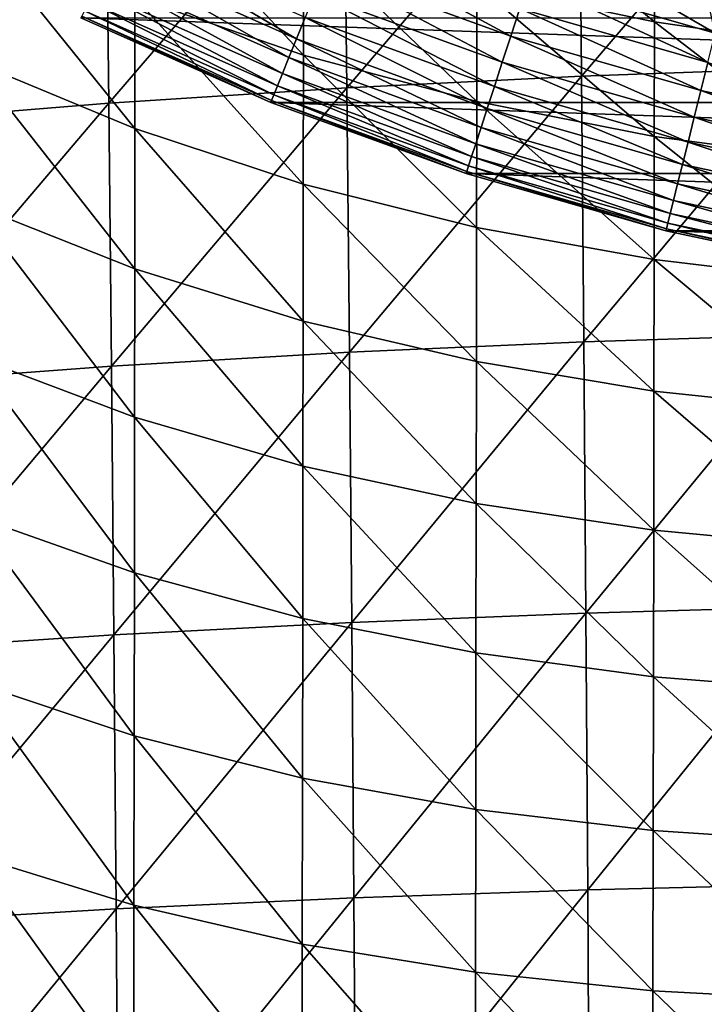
# Model space of a CAD drawing. Header units: metres. Extents: x -24 to 72, y -247 to 22.
# Tile 369 of 573: x -10.33 to -5.15, y -27.68 to -20.24. Entities that reach past the tile are written whole.
import ezdxf

# ---------------------------------------------------------------- set-up
doc = ezdxf.new("R2010")
doc.units = ezdxf.units.M
doc.layers.add('solid_509589_MEDIA_SW0001', color=7, linetype='CONTINUOUS')

msp = doc.modelspace()

# ---------------------------------------------------------------- linework, layer by layer
at = {"layer": 'solid_509589_MEDIA_SW0001'}
for points in [[(-6.099953, -18.700285, 300.608978), (-6.08097, -20.664013, 301.4841), (-4.344101, -18.631462, 300.585663)], [(-6.08097, -20.664013, 301.4841), (-4.329253, -20.601969, 301.463837), (-4.344101, -18.631462, 300.585663)], [(-7.876102, -18.797068, 300.623444), (-7.854617, -20.751812, 301.496765), (-6.099953, -18.700285, 300.608978)], [(-7.854617, -20.751812, 301.496765), (-6.08097, -20.664013, 301.4841), (-6.099953, -18.700285, 300.608978)], [(-9.675126, -18.924578, 300.626129), (-9.653027, -20.868176, 301.499237), (-7.876102, -18.797068, 300.623444)], [(-9.653027, -20.868176, 301.499237), (-7.854617, -20.751812, 301.496765), (-7.876102, -18.797068, 300.623444)], [(-11.498073, -19.086016, 300.614532), (-11.477393, -21.016312, 301.48938), (-9.675126, -18.924578, 300.626129)], [(-11.477393, -21.016312, 301.48938), (-9.653027, -20.868176, 301.499237), (-9.675126, -18.924578, 300.626129)], [(-9.455808, -20.065342, 263.351776), (-9.455804, -19.138117, 261.896973), (-8.18246, -20.506147, 262.99707)], [(-9.455804, -19.138117, 261.896973), (-8.182011, -19.600183, 261.567596), (-8.18246, -20.506147, 262.99707)], [(-6.872072, -19.971102, 261.254272), (-6.871623, -19.154924, 259.795166), (-5.530625, -20.254374, 260.965393)], [(-6.871623, -19.154924, 259.795166), (-5.529934, -19.457064, 259.524994), (-5.530625, -20.254374, 260.965393)], [(-5.530625, -20.254374, 260.965393), (-5.529934, -19.457064, 259.524994), (-4.16426, -20.453932, 260.710388)], [(-5.529934, -19.457064, 259.524994), (-4.163526, -19.673763, 259.284515), (-4.16426, -20.453932, 260.710388)], [(-10.689971, -19.530729, 263.720703), (-9.455808, -20.065342, 263.351776), (-9.456206, -21.060329, 264.750244)], [(-10.689965, -20.548233, 265.147766), (-10.689971, -19.530729, 263.720703), (-9.456206, -21.060329, 264.750244)], [(-9.636727, -19.758221, 131.993607), (-8.234989, -20.382315, 131.993607), (-9.560503, -19.601936, 132.148819)], [(-8.234989, -20.382315, 131.993607), (-8.169852, -20.221094, 132.148819), (-9.560503, -19.601936, 132.148819)], [(-8.18246, -20.506147, 262.99707), (-8.182011, -19.600183, 261.567596), (-6.872875, -20.856216, 262.662689)], [(-8.182011, -19.600183, 261.567596), (-6.872072, -19.971102, 261.254272), (-6.872875, -20.856216, 262.662689)], [(-8.019887, -19.849918, 132.385696), (-6.615691, -20.361004, 132.385696), (-7.937574, -19.646187, 132.463425)], [(-6.615691, -20.361004, 132.385696), (-6.54779, -20.152025, 132.463425), (-7.937574, -19.646187, 132.463425)], [(-9.703523, -19.89517, 131.817245), (-8.292068, -20.52359, 131.817245), (-9.636727, -19.758221, 131.993607)], [(-8.292068, -20.52359, 131.817245), (-8.234989, -20.382315, 131.993607), (-9.636727, -19.758221, 131.993607)], [(-8.097749, -20.042631, 132.280243), (-6.679919, -20.558678, 132.280243), (-8.019887, -19.849918, 132.385696)], [(-6.679919, -20.558678, 132.280243), (-6.615691, -20.361004, 132.385696), (-8.019887, -19.849918, 132.385696)], [(-9.759768, -20.010489, 131.622665), (-8.340133, -20.642551, 131.622665), (-9.703523, -19.89517, 131.817245)], [(-8.340133, -20.642551, 131.622665), (-8.292068, -20.52359, 131.817245), (-9.703523, -19.89517, 131.817245)], [(-6.54779, -20.152025, 132.463425), (-5.126106, -20.559687, 132.463425), (-6.477355, -19.935249, 132.5121)], [(-6.477355, -19.935249, 132.5121), (-5.070964, -20.338526, 132.5121), (-5.840714, -19.891647, 132.530869)], [(-5.126106, -20.559687, 132.463425), (-5.070964, -20.338526, 132.5121), (-6.477355, -19.935249, 132.5121)], [(-5.070964, -20.338526, 132.5121), (-5.127014, -20.08744, 132.530869), (-5.840714, -19.891647, 132.530869)], [(-9.80452, -20.102245, 131.413147), (-8.378375, -20.737206, 131.413147), (-9.759768, -20.010489, 131.622665)], [(-8.378375, -20.737206, 131.413147), (-8.340133, -20.642551, 131.622665), (-9.759768, -20.010489, 131.622665)], [(-6.872875, -20.856216, 262.662689), (-6.872072, -19.971102, 261.254272), (-5.531602, -21.119781, 262.356964)], [(-6.872072, -19.971102, 261.254272), (-5.530625, -20.254374, 260.965393), (-5.531602, -21.119781, 262.356964)], [(-9.456206, -21.060329, 264.750244), (-9.455808, -20.065342, 263.351776), (-8.183271, -21.478725, 264.371582)], [(-9.455808, -20.065342, 263.351776), (-8.18246, -20.506147, 262.99707), (-8.183271, -21.478725, 264.371582)], [(-8.169852, -20.221094, 132.148819), (-6.739398, -20.741735, 132.148819), (-8.097749, -20.042631, 132.280243)], [(-6.739398, -20.741735, 132.148819), (-6.679919, -20.558678, 132.280243), (-8.097749, -20.042631, 132.280243)], [(-9.837029, -20.168898, 131.192184), (-8.406155, -20.805964, 131.192184), (-9.80452, -20.102245, 131.413147)], [(-8.406155, -20.805964, 131.192184), (-8.378375, -20.737206, 131.413147), (-9.80452, -20.102245, 131.413147)], [(-6.615691, -20.361004, 132.385696), (-5.179264, -20.772892, 132.385696), (-6.54779, -20.152025, 132.463425)], [(-5.179264, -20.772892, 132.385696), (-5.126106, -20.559687, 132.463425), (-6.54779, -20.152025, 132.463425)], [(8.428408, -20.861729), (-8.428408, -20.861729), (-9.863578, -20.222729)], [(-9.863351, -20.222866, 130.73114), (-9.863578, -20.222729), (-8.428408, -20.861729)], [(9.863578, -20.222729), (8.428408, -20.861729), (-9.863578, -20.222729)], [(-9.85675, -20.209332, 130.963501), (-9.863351, -20.222866, 130.73114), (-8.428648, -20.861637, 130.73114)], [(-8.428648, -20.861637, 130.73114), (-9.863351, -20.222866, 130.73114), (-8.428408, -20.861729)], [(-9.85675, -20.209332, 130.963501), (-8.423007, -20.847673, 130.963501), (-9.837029, -20.168898, 131.192184)], [(-9.85675, -20.209332, 130.963501), (-8.428648, -20.861637, 130.73114), (-8.423007, -20.847673, 130.963501)], [(-8.423007, -20.847673, 130.963501), (-8.406155, -20.805964, 131.192184), (-9.837029, -20.168898, 131.192184)], [(-8.234989, -20.382315, 131.993607), (-6.793131, -20.907108, 131.993607), (-8.169852, -20.221094, 132.148819)], [(-6.793131, -20.907108, 131.993607), (-6.739398, -20.741735, 132.148819), (-8.169852, -20.221094, 132.148819)], [(-5.531602, -21.119781, 262.356964), (-5.530625, -20.254374, 260.965393), (-4.165209, -21.301575, 262.089386)], [(-5.530625, -20.254374, 260.965393), (-4.16426, -20.453932, 260.710388), (-4.165209, -21.301575, 262.089386)], [(-8.292068, -20.52359, 131.817245), (-6.840216, -21.052021, 131.817245), (-8.234989, -20.382315, 131.993607)], [(-6.840216, -21.052021, 131.817245), (-6.793131, -20.907108, 131.993607), (-8.234989, -20.382315, 131.993607)], [(-6.679919, -20.558678, 132.280243), (-5.229547, -20.974566, 132.280243), (-6.615691, -20.361004, 132.385696)], [(-5.229547, -20.974566, 132.280243), (-5.179264, -20.772892, 132.385696), (-6.615691, -20.361004, 132.385696)], [(-8.340133, -20.642551, 131.622665), (-6.879865, -21.174046, 131.622665), (-8.292068, -20.52359, 131.817245)], [(-6.879865, -21.174046, 131.622665), (-6.840216, -21.052021, 131.817245), (-8.292068, -20.52359, 131.817245)], [(-8.183271, -21.478725, 264.371582), (-8.18246, -20.506147, 262.99707), (-6.873984, -21.807066, 264.017731)], [(-8.18246, -20.506147, 262.99707), (-6.872875, -20.856216, 262.662689), (-6.873984, -21.807066, 264.017731)], [(-10.690318, -21.631313, 266.514832), (-10.689965, -20.548233, 265.147766), (-9.456964, -22.119549, 266.089844)], [(-10.689965, -20.548233, 265.147766), (-9.456206, -21.060329, 264.750244), (-9.456964, -22.119549, 266.089844)], [(-6.739398, -20.741735, 132.148819), (-5.276111, -21.161327, 132.148819), (-6.679919, -20.558678, 132.280243)], [(-5.276111, -21.161327, 132.148819), (-5.229547, -20.974566, 132.280243), (-6.679919, -20.558678, 132.280243)], [(-6.08097, -20.664013, 301.4841), (-6.063606, -22.671064, 302.291992), (-4.329253, -20.601969, 301.463837)], [(-6.063606, -22.671064, 302.291992), (-4.31572, -22.615681, 302.274658), (-4.329253, -20.601969, 301.463837)], [(-5.179264, -20.772892, 132.385696), (-3.717604, -21.083578, 132.385696), (-5.126106, -20.559687, 132.463425)], [(-8.378375, -20.737206, 131.413147), (-6.911411, -21.271137, 131.413147), (-8.340133, -20.642551, 131.622665)], [(-6.911411, -21.271137, 131.413147), (-6.879865, -21.174046, 131.622665), (-8.340133, -20.642551, 131.622665)], [(-7.854617, -20.751812, 301.496765), (-7.834869, -22.749973, 302.302856), (-6.08097, -20.664013, 301.4841)], [(-7.834869, -22.749973, 302.302856), (-6.063606, -22.671064, 302.291992), (-6.08097, -20.664013, 301.4841)], [(-9.653027, -20.868176, 301.499237), (-9.632595, -22.855207, 302.305115), (-7.854617, -20.751812, 301.496765)], [(-9.632595, -22.855207, 302.305115), (-7.834869, -22.749973, 302.302856), (-7.854617, -20.751812, 301.496765)], [(-8.406155, -20.805964, 131.192184), (-6.934327, -21.341665, 131.192184), (-8.378375, -20.737206, 131.413147)], [(-6.934327, -21.341665, 131.192184), (-6.911411, -21.271137, 131.413147), (-8.378375, -20.737206, 131.413147)], [(-6.793131, -20.907108, 131.993607), (-5.318177, -21.330044, 131.993607), (-6.739398, -20.741735, 132.148819)], [(-5.318177, -21.330044, 131.993607), (-5.276111, -21.161327, 132.148819), (-6.739398, -20.741735, 132.148819)], [(-8.423007, -20.847673, 130.963501), (-6.948229, -21.384449, 130.963501), (-8.406155, -20.805964, 131.192184)], [(-6.948229, -21.384449, 130.963501), (-6.934327, -21.341665, 131.192184), (-8.406155, -20.805964, 131.192184)], [(-5.229547, -20.974566, 132.280243), (-3.753696, -21.288267, 132.280243), (-5.179264, -20.772892, 132.385696)], [(-3.753696, -21.288267, 132.280243), (-3.717604, -21.083578, 132.385696), (-5.179264, -20.772892, 132.385696)], [(-11.477393, -21.016312, 301.48938), (-11.458137, -22.989944, 302.296875), (-9.653027, -20.868176, 301.499237)], [(-11.458137, -22.989944, 302.296875), (-9.632595, -22.855207, 302.305115), (-9.653027, -20.868176, 301.499237)], [(-8.423007, -20.847673, 130.963501), (-8.428648, -20.861637, 130.73114), (-6.952882, -21.398771, 130.73114)], [(-8.428648, -20.861637, 130.73114), (-8.428408, -20.861729), (-6.95307, -21.398712)], [(-6.952882, -21.398771, 130.73114), (-8.428648, -20.861637, 130.73114), (-6.95307, -21.398712)], [(6.95307, -21.398712), (-6.95307, -21.398712), (-8.428408, -20.861729)], [(8.428408, -20.861729), (6.95307, -21.398712), (-8.428408, -20.861729)], [(-8.423007, -20.847673, 130.963501), (-6.952882, -21.398771, 130.73114), (-6.948229, -21.384449, 130.963501)], [(-6.873984, -21.807066, 264.017731), (-6.872875, -20.856216, 262.662689), (-5.53282, -22.050291, 263.696991)], [(-6.872875, -20.856216, 262.662689), (-5.531602, -21.119781, 262.356964), (-5.53282, -22.050291, 263.696991)], [(-6.840216, -21.052021, 131.817245), (-5.355039, -21.477888, 131.817245), (-6.793131, -20.907108, 131.993607)], [(-5.355039, -21.477888, 131.817245), (-5.318177, -21.330044, 131.993607), (-6.793131, -20.907108, 131.993607)], [(-5.276111, -21.161327, 132.148819), (-3.787119, -21.477821, 132.148819), (-5.229547, -20.974566, 132.280243)], [(-3.787119, -21.477821, 132.148819), (-3.753696, -21.288267, 132.280243), (-5.229547, -20.974566, 132.280243)], [(-6.879865, -21.174046, 131.622665), (-5.386079, -21.602383, 131.622665), (-6.840216, -21.052021, 131.817245)], [(-5.386079, -21.602383, 131.622665), (-5.355039, -21.477888, 131.817245), (-6.840216, -21.052021, 131.817245)], [(-9.456964, -22.119549, 266.089844), (-9.456206, -21.060329, 264.750244), (-8.1844, -22.514534, 265.688538)], [(-9.456206, -21.060329, 264.750244), (-8.183271, -21.478725, 264.371582), (-8.1844, -22.514534, 265.688538)], [(-5.53282, -22.050291, 263.696991), (-5.531602, -21.119781, 262.356964), (-4.166335, -22.213909, 263.41864)], [(-5.531602, -21.119781, 262.356964), (-4.165209, -21.301575, 262.089386), (-4.166335, -22.213909, 263.41864)], [(-6.911411, -21.271137, 131.413147), (-5.410776, -21.701437, 131.413147), (-6.879865, -21.174046, 131.622665)], [(-5.410776, -21.701437, 131.413147), (-5.386079, -21.602383, 131.622665), (-6.879865, -21.174046, 131.622665)], [(-5.318177, -21.330044, 131.993607), (-3.817314, -21.649063, 131.993607), (-5.276111, -21.161327, 132.148819)], [(-3.817314, -21.649063, 131.993607), (-3.787119, -21.477821, 132.148819), (-5.276111, -21.161327, 132.148819)], [(-6.934327, -21.341665, 131.192184), (-5.428716, -21.773392, 131.192184), (-6.911411, -21.271137, 131.413147)], [(-5.428716, -21.773392, 131.192184), (-5.410776, -21.701437, 131.413147), (-6.911411, -21.271137, 131.413147)], [(-6.948229, -21.384449, 130.963501), (-5.4396, -21.817041, 130.963501), (-6.934327, -21.341665, 131.192184)], [(-5.4396, -21.817041, 130.963501), (-5.428716, -21.773392, 131.192184), (-6.934327, -21.341665, 131.192184)], [(-5.355039, -21.477888, 131.817245), (-3.843773, -21.799118, 131.817245), (-5.318177, -21.330044, 131.993607)], [(-3.843773, -21.799118, 131.817245), (-3.817314, -21.649063, 131.993607), (-5.318177, -21.330044, 131.993607)], [(5.442903, -21.831718), (-5.442903, -21.831718), (-6.95307, -21.398712)], [(-6.952882, -21.398771, 130.73114), (-6.95307, -21.398712), (-5.442903, -21.831718)], [(6.95307, -21.398712), (5.442903, -21.831718), (-6.95307, -21.398712)], [(-6.948229, -21.384449, 130.963501), (-6.952882, -21.398771, 130.73114), (-5.443243, -21.831654, 130.73114)], [(-5.443243, -21.831654, 130.73114), (-6.952882, -21.398771, 130.73114), (-5.442903, -21.831718)], [(-6.948229, -21.384449, 130.963501), (-5.443243, -21.831654, 130.73114), (-5.4396, -21.817041, 130.963501)], [(-8.1844, -22.514534, 265.688538), (-8.183271, -21.478725, 264.371582), (-6.87535, -22.820452, 265.316833)], [(-8.183271, -21.478725, 264.371582), (-6.873984, -21.807066, 264.017731), (-6.87535, -22.820452, 265.316833)], [(-5.386079, -21.602383, 131.622665), (-3.866053, -21.925474, 131.622665), (-5.355039, -21.477888, 131.817245)], [(-3.866053, -21.925474, 131.622665), (-3.843773, -21.799118, 131.817245), (-5.355039, -21.477888, 131.817245)], [(-10.691004, -22.776352, 267.819305), (-10.690318, -21.631313, 266.514832), (-9.458042, -23.239475, 267.367981)], [(-10.690318, -21.631313, 266.514832), (-9.456964, -22.119549, 266.089844), (-9.458042, -23.239475, 267.367981)], [(-5.410776, -21.701437, 131.413147), (-3.88378, -22.026011, 131.413147), (-5.386079, -21.602383, 131.622665)], [(-3.88378, -22.026011, 131.413147), (-3.866053, -21.925474, 131.622665), (-5.386079, -21.602383, 131.622665)], [(-5.428716, -21.773392, 131.192184), (-3.896657, -22.099041, 131.192184), (-5.410776, -21.701437, 131.413147)], [(-3.896657, -22.099041, 131.192184), (-3.88378, -22.026011, 131.413147), (-5.410776, -21.701437, 131.413147)], [(-5.4396, -21.817041, 130.963501), (-3.904469, -22.143343, 130.963501), (-5.428716, -21.773392, 131.192184)], [(-3.904469, -22.143343, 130.963501), (-3.896657, -22.099041, 131.192184), (-5.428716, -21.773392, 131.192184)], [(-6.87535, -22.820452, 265.316833), (-6.873984, -21.807066, 264.017731), (-5.534232, -23.04291, 264.982727)], [(-6.873984, -21.807066, 264.017731), (-5.53282, -22.050291, 263.696991), (-5.534232, -23.04291, 264.982727)], [(-5.4396, -21.817041, 130.963501), (-5.443243, -21.831654, 130.73114), (-3.907084, -22.158175, 130.73114)], [(-5.443243, -21.831654, 130.73114), (-5.442903, -21.831718), (-3.907168, -22.158163)], [(-3.907084, -22.158175, 130.73114), (-5.443243, -21.831654, 130.73114), (-3.907168, -22.158163)], [(3.907168, -22.158163), (-3.907168, -22.158163), (-5.442903, -21.831718)], [(5.442903, -21.831718), (3.907168, -22.158163), (-5.442903, -21.831718)], [(-5.4396, -21.817041, 130.963501), (-3.907084, -22.158175, 130.73114), (-3.904469, -22.143343, 130.963501)], [(-5.534232, -23.04291, 264.982727), (-5.53282, -22.050291, 263.696991), (-4.167596, -23.188156, 264.695343)], [(-5.53282, -22.050291, 263.696991), (-4.166335, -22.213909, 263.41864), (-4.167596, -23.188156, 264.695343)], [(-9.458042, -23.239475, 267.367981), (-9.456964, -22.119549, 266.089844), (-8.185802, -23.610189, 266.945465)], [(-9.456964, -22.119549, 266.089844), (-8.1844, -22.514534, 265.688538), (-8.185802, -23.610189, 266.945465)], [(-8.185802, -23.610189, 266.945465), (-8.1844, -22.514534, 265.688538), (-6.876925, -23.893169, 266.557373)], [(-8.1844, -22.514534, 265.688538), (-6.87535, -22.820452, 265.316833), (-6.876925, -23.893169, 266.557373)], [(-6.063606, -22.671064, 302.291992), (-6.047993, -24.720549, 303.030975), (-4.31572, -22.615681, 302.274658)], [(-6.047993, -24.720549, 303.030975), (-4.303609, -24.67168, 303.016479), (-4.31572, -22.615681, 302.274658)], [(-7.834869, -22.749973, 302.302856), (-7.817, -24.790678, 303.040131), (-6.063606, -22.671064, 302.291992)], [(-7.817, -24.790678, 303.040131), (-6.047993, -24.720549, 303.030975), (-6.063606, -22.671064, 302.291992)], [(-9.632595, -22.855207, 302.305115), (-9.613966, -24.884823, 303.042114), (-7.834869, -22.749973, 302.302856)], [(-9.613966, -24.884823, 303.042114), (-7.817, -24.790678, 303.040131), (-7.834869, -22.749973, 302.302856)], [(-10.691996, -23.979727, 269.058594), (-10.691004, -22.776352, 267.819305), (-9.459405, -24.416586, 268.582153)], [(-10.691004, -22.776352, 267.819305), (-9.458042, -23.239475, 267.367981), (-9.459405, -24.416586, 268.582153)], [(-6.876925, -23.893169, 266.557373), (-6.87535, -22.820452, 265.316833), (-5.535792, -24.094637, 266.211487)], [(-6.87535, -22.820452, 265.316833), (-5.534232, -23.04291, 264.982727), (-5.535792, -24.094637, 266.211487)], [(-11.458137, -22.989944, 302.296875), (-11.44042, -25.006084, 303.0354), (-9.632595, -22.855207, 302.305115)], [(-11.44042, -25.006084, 303.0354), (-9.613966, -24.884823, 303.042114), (-9.632595, -22.855207, 302.305115)], [(-5.535792, -24.094637, 266.211487), (-5.534232, -23.04291, 264.982727), (-4.168955, -24.221531, 265.916626)], [(-5.534232, -23.04291, 264.982727), (-4.167596, -23.188156, 264.695343), (-4.168955, -24.221531, 265.916626)], [(-9.459405, -24.416586, 268.582153), (-9.458042, -23.239475, 267.367981), (-8.187432, -24.76231, 268.139709)], [(-9.458042, -23.239475, 267.367981), (-8.185802, -23.610189, 266.945465), (-8.187432, -24.76231, 268.139709)], [(-8.187432, -24.76231, 268.139709), (-8.185802, -23.610189, 266.945465), (-6.878664, -25.022015, 267.736725)], [(-8.185802, -23.610189, 266.945465), (-6.876925, -23.893169, 266.557373), (-6.878664, -25.022015, 267.736725)], [(-6.878664, -25.022015, 267.736725), (-6.876925, -23.893169, 266.557373), (-5.537456, -25.202478, 267.380585)], [(-6.876925, -23.893169, 266.557373), (-5.535792, -24.094637, 266.211487), (-5.537456, -25.202478, 267.380585)], [(-10.693269, -25.23782, 270.230042), (-10.691996, -23.979727, 269.058594), (-9.461018, -25.647352, 269.729767)], [(-10.691996, -23.979727, 269.058594), (-9.459405, -24.416586, 268.582153), (-9.461018, -25.647352, 269.729767)], [(-5.537456, -25.202478, 267.380585), (-5.535792, -24.094637, 266.211487), (-4.170372, -25.311255, 267.079651)], [(-5.535792, -24.094637, 266.211487), (-4.168955, -24.221531, 265.916626), (-4.170372, -25.311255, 267.079651)], [(-9.461018, -25.647352, 269.729767), (-9.459405, -24.416586, 268.582153), (-8.189248, -25.967508, 269.268799)], [(-9.459405, -24.416586, 268.582153), (-8.187432, -24.76231, 268.139709), (-8.189248, -25.967508, 269.268799)], [(-6.047993, -24.720549, 303.030975), (-6.034261, -26.811569, 303.699402), (-4.303609, -24.67168, 303.016479)], [(-6.034261, -26.811569, 303.699402), (-4.293028, -26.769056, 303.687561), (-4.303609, -24.67168, 303.016479)], [(-8.189248, -25.967508, 269.268799), (-8.187432, -24.76231, 268.139709), (-6.880518, -26.203789, 268.852325)], [(-8.187432, -24.76231, 268.139709), (-6.878664, -25.022015, 267.736725), (-6.880518, -26.203789, 268.852325)], [(-7.817, -24.790678, 303.040131), (-7.801152, -26.873053, 303.706909), (-6.047993, -24.720549, 303.030975)], [(-7.801152, -26.873053, 303.706909), (-6.034261, -26.811569, 303.699402), (-6.047993, -24.720549, 303.030975)], [(-9.613966, -24.884823, 303.042114), (-9.597278, -26.956171, 303.708618), (-7.817, -24.790678, 303.040131)], [(-9.597278, -26.956171, 303.708618), (-7.801152, -26.873053, 303.706909), (-7.817, -24.790678, 303.040131)], [(-11.44042, -25.006084, 303.0354), (-11.424363, -27.0639, 303.703278), (-9.613966, -24.884823, 303.042114)], [(-11.424363, -27.0639, 303.703278), (-9.597278, -26.956171, 303.708618), (-9.613966, -24.884823, 303.042114)], [(-6.880518, -26.203789, 268.852325), (-6.878664, -25.022015, 267.736725), (-5.539178, -26.363438, 268.487244)], [(-6.878664, -25.022015, 267.736725), (-5.537456, -25.202478, 267.380585), (-5.539178, -26.363438, 268.487244)], [(-5.539178, -26.363438, 268.487244), (-5.537456, -25.202478, 267.380585), (-4.171811, -26.454546, 268.18158)], [(-5.537456, -25.202478, 267.380585), (-4.170372, -25.311255, 267.079651), (-4.171811, -26.454546, 268.18158)], [(-10.694796, -26.547014, 271.331116), (-10.693269, -25.23782, 270.230042), (-9.462843, -26.928247, 270.808319)], [(-10.693269, -25.23782, 270.230042), (-9.461018, -25.647352, 269.729767), (-9.462843, -26.928247, 270.808319)], [(-9.462843, -26.928247, 270.808319), (-9.461018, -25.647352, 269.729767), (-8.191207, -27.222404, 270.33017)], [(-9.461018, -25.647352, 269.729767), (-8.189248, -25.967508, 269.268799), (-8.191207, -27.222404, 270.33017)], [(-8.191207, -27.222404, 270.33017), (-8.189248, -25.967508, 269.268799), (-6.882442, -27.435286, 269.901489)], [(-8.189248, -25.967508, 269.268799), (-6.880518, -26.203789, 268.852325), (-6.882442, -27.435286, 269.901489)], [(-6.882442, -27.435286, 269.901489), (-6.880518, -26.203789, 268.852325), (-5.540914, -27.574518, 269.528839)], [(-6.880518, -26.203789, 268.852325), (-5.539178, -26.363438, 268.487244), (-5.540914, -27.574518, 269.528839)], [(-5.540914, -27.574518, 269.528839), (-5.539178, -26.363438, 268.487244), (-4.173231, -27.648624, 269.219574)], [(-5.539178, -26.363438, 268.487244), (-4.171811, -26.454546, 268.18158), (-4.173231, -27.648624, 269.219574)], [(-10.69655, -27.903688, 272.359131), (-10.694796, -26.547014, 271.331116), (-9.464845, -28.255747, 271.815216)], [(-10.694796, -26.547014, 271.331116), (-9.462843, -26.928247, 270.808319), (-9.464845, -28.255747, 271.815216)], [(-6.034261, -26.811569, 303.699402), (-6.022542, -28.943228, 304.295563), (-4.293028, -26.769056, 303.687561)], [(-6.022542, -28.943228, 304.295563), (-4.284083, -28.906889, 304.286194), (-4.293028, -26.769056, 303.687561)], [(-7.801152, -26.873053, 303.706909), (-7.787465, -28.996225, 304.301514), (-6.034261, -26.811569, 303.699402)], [(-7.787465, -28.996225, 304.301514), (-6.022542, -28.943228, 304.295563), (-6.034261, -26.811569, 303.699402)], [(-9.597278, -26.956171, 303.708618), (-9.582665, -29.068401, 304.302948), (-7.801152, -26.873053, 303.706909)], [(-9.582665, -29.068401, 304.302948), (-7.787465, -28.996225, 304.301514), (-7.801152, -26.873053, 303.706909)], [(-9.464845, -28.255747, 271.815216), (-9.462843, -26.928247, 270.808319), (-8.193263, -28.523613, 271.321228)], [(-9.462843, -26.928247, 270.808319), (-8.191207, -27.222404, 270.33017), (-8.193263, -28.523613, 271.321228)], [(-11.424363, -27.0639, 303.703278), (-11.410083, -29.16256, 304.298859), (-9.597278, -26.956171, 303.708618)], [(-11.410083, -29.16256, 304.298859), (-9.582665, -29.068401, 304.302948), (-9.597278, -26.956171, 303.708618)], [(-8.193263, -28.523613, 271.321228), (-8.191207, -27.222404, 270.33017), (-6.884387, -28.713303, 270.881653)], [(-8.191207, -27.222404, 270.33017), (-6.882442, -27.435286, 269.901489), (-6.884387, -28.713303, 270.881653)], [(-6.884387, -28.713303, 270.881653), (-6.882442, -27.435286, 269.901489), (-5.542617, -28.832724, 270.502563)], [(-6.882442, -27.435286, 269.901489), (-5.540914, -27.574518, 269.528839), (-5.542617, -28.832724, 270.502563)], [(-5.542617, -28.832724, 270.502563), (-5.540914, -27.574518, 269.528839), (-4.174594, -28.890707, 270.190796)], [(-5.540914, -27.574518, 269.528839), (-4.173231, -27.648624, 269.219574), (-4.174594, -28.890707, 270.190796)]]:
    msp.add_3dface(points, dxfattribs=at)

doc.saveas('drawing.dxf')
